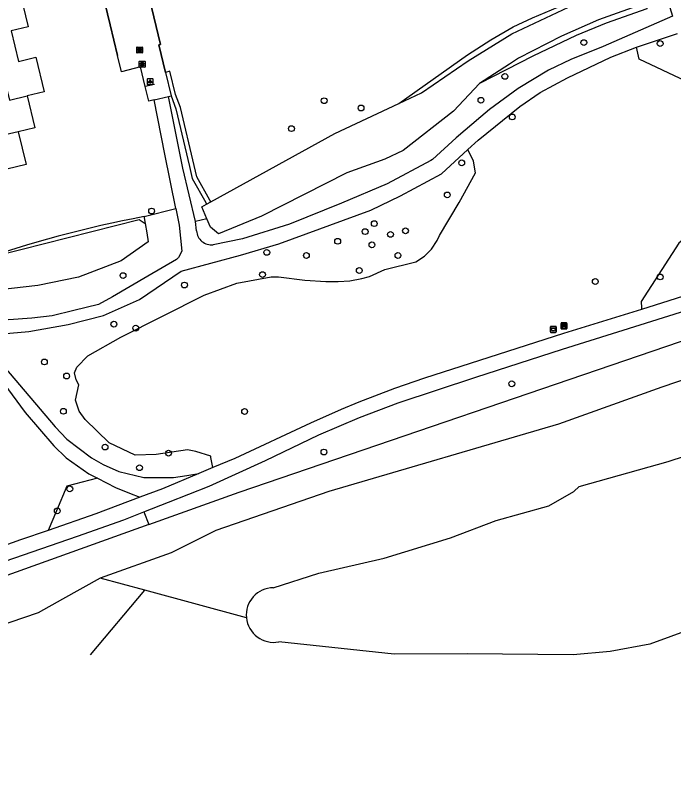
# Model space of a CAD drawing. Extents: x 158038 to 159242, y 380133 to 381214.
# Drawn here: x 159022.4 to 159133.2, y 380354.3 to 380485.7 of the extents above; entities that cross this region are included whole.
import ezdxf

# ---------------------------------------------------------------- set-up
doc = ezdxf.new("R2010")
doc.units = 0
for name, color, linetype in [('IMGEO_Afvalbak', 7, 'Continuous'), ('IMGEO_Bank', 7, 'Continuous'), ('IMGEO_Boom', 7, 'Continuous'), ('IMGEO_Erf', 7, 'Continuous'), ('IMGEO_Fietspad_gesloten', 7, 'Continuous'), ('IMGEO_Grasland_overig', 7, 'Continuous'), ('IMGEO_Groenvoorziening', 7, 'Continuous'), ('IMGEO_Haag', 7, 'Continuous'), ('IMGEO_Hek', 7, 'Continuous'), ('IMGEO_Kolk', 7, 'Continuous'), ('IMGEO_Lichtpunt', 7, 'Continuous'), ('IMGEO_Muur', 7, 'Continuous'), ('IMGEO_Pand', 7, 'Continuous'), ('IMGEO_Rijbaan_lokaal_open', 7, 'Continuous'), ('IMGEO_Rioolput', 7, 'Continuous'), ('IMGEO_Voetpad_halfverhard', 7, 'Continuous'), ('IMGEO_Waterloop', 7, 'Continuous')]:
    doc.layers.add(name, color=color, linetype=linetype)

msp = doc.modelspace()

# ---------------------------------------------------------------- linework, layer by layer
at = {"layer": 'IMGEO_Afvalbak'}
for p, q in [((159112.47, 380432.46), (159112.47, 380433.26)), ((159112.47, 380433.26), (159112.47, 380432.46)), ((159112.57, 380433.36), (159113.36, 380433.36)), ((159113.36, 380433.36), (159112.57, 380433.36)), ((159113.46, 380433.26), (159113.46, 380432.46)), ((159113.46, 380432.46), (159113.46, 380433.26)), ((159113.36, 380432.36), (159112.57, 380432.36)), ((159112.57, 380432.36), (159113.36, 380432.36))]:
    msp.add_line(p, q, dxfattribs=at)
msp.add_lwpolyline([(159112.61, 380433.07), (159113.31, 380433.07), (159113.16, 380432.6), (159112.76, 380432.6), (159112.61, 380433.07)], dxfattribs=at)
for centre, start, end in [((159112.57, 380433.26), 90, 180), ((159112.57, 380433.26), 90, 180), ((159113.36, 380433.26), 0, 90), ((159113.36, 380433.26), 360, 90), ((159112.57, 380432.46), 180, 270), ((159112.57, 380432.46), 180, 270), ((159113.36, 380432.46), 270, 0), ((159113.36, 380432.46), 270, 0)]:
    msp.add_arc(centre, 0.1, start, end, dxfattribs=at)
at = {"layer": 'IMGEO_Bank'}
for p, q in [((159114.27, 380433.02), (159114.27, 380433.86)), ((159114.27, 380433.86), (159114.27, 380433.02)), ((159114.34, 380433.94), (159115.18, 380433.94)), ((159115.18, 380433.94), (159114.34, 380433.94)), ((159115.19, 380432.94), (159114.35, 380432.94)), ((159114.35, 380432.94), (159115.19, 380432.94)), ((159114.96, 380433.34), (159114.57, 380433.34)), ((159114.58, 380433.45), (159114.58, 380433.56)), ((159114.62, 380433.56), (159114.62, 380433.45)), ((159114.91, 380433.56), (159114.63, 380433.56)), ((159114.63, 380433.44), (159114.91, 380433.44)), ((159114.91, 380433.45), (159114.91, 380433.56)), ((159114.96, 380433.56), (159114.96, 380433.45)), ((159115.27, 380433.87), (159115.27, 380433.03)), ((159115.27, 380433.03), (159115.27, 380433.87))]:
    msp.add_line(p, q, dxfattribs=at)
for points in [[(159114.51, 380433.34), (159114.37, 380433.34), (159114.48, 380433.44), (159114.57, 380433.44)], [(159114.57, 380433.56), (159114.48, 380433.56), (159114.48, 380433.72), (159115.05, 380433.72), (159115.05, 380433.56), (159114.96, 380433.56)], [(159114.56, 380433.34), (159114.56, 380433.13), (159114.52, 380433.13), (159114.52, 380433.34)], [(159114.96, 380433.44), (159115.05, 380433.44), (159115.16, 380433.34), (159115.02, 380433.34)], [(159115.01, 380433.34), (159115.01, 380433.13), (159114.97, 380433.13), (159114.97, 380433.34)]]:
    msp.add_lwpolyline(points, dxfattribs=at)
for centre, radius, start, end in [((159114.35, 380433.87), 0.0779, 92.4484, 184.2845), ((159114.35, 380433.87), 0.0779, 92.4484, 184.2845), ((159114.35, 380433.02), 0.0779, 182.4484, 274.2845), ((159114.35, 380433.02), 0.0779, 182.4484, 274.2845), ((159114.51, 380433.33), 0.00671, 2.8957, 87.1043), ((159114.57, 380433.33), 0.00671, 92.8957, 177.1043), ((159114.57, 380433.56), 0.00671, 2.8957, 87.1043), ((159114.57, 380433.45), 0.00671, 272.8957, 357.1043), ((159114.63, 380433.56), 0.00671, 92.8957, 177.1043), ((159114.63, 380433.45), 0.00671, 182.8957, 267.1043), ((159114.91, 380433.56), 0.00671, 2.8957, 87.1043), ((159114.91, 380433.45), 0.00671, 272.8957, 357.1043), ((159114.96, 380433.56), 0.00671, 92.8957, 177.1043), ((159114.96, 380433.45), 0.00671, 182.8957, 267.1043), ((159114.96, 380433.33), 0.00671, 2.8957, 87.1043), ((159115.02, 380433.33), 0.00671, 92.8957, 177.1043), ((159115.19, 380433.87), 0.0779, 2.4484, 94.2845), ((159115.19, 380433.87), 0.0779, 2.4484, 94.2845), ((159115.19, 380433.02), 0.0779, 272.4484, 4.2845), ((159115.19, 380433.02), 0.0779, 272.4484, 4.2845)]:
    msp.add_arc(centre, radius, start, end, dxfattribs=at)
at = {"layer": 'IMGEO_Boom'}
for centre in [(159118.11, 380481.13), (159130.97, 380480.97), (159104.81, 380475.44), (159074.36, 380471.35), (159100.78, 380471.42), (159080.58, 380470.12), (159106.05, 380468.61), (159068.85, 380466.65), (159097.53, 380460.88), (159095.1, 380455.49), (159045.3, 380452.78), (159082.8, 380450.66), (159081.26, 380449.31), (159085.54, 380448.84), (159088.07, 380449.44), (159076.64, 380447.68), (159082.41, 380447.08), (159064.7, 380445.81), (159071.37, 380445.29), (159086.79, 380445.3), (159040.48, 380441.91), (159063.98, 380442.08), (159080.28, 380442.76), (159130.97, 380441.68), (159050.83, 380440.32), (159120.04, 380440.91), (159038.94, 380433.73), (159042.62, 380433.07), (159027.24, 380427.37), (159030.98, 380425.01), (159105.97, 380423.7), (159030.43, 380419.07), (159060.97, 380419.03), (159037.45, 380413.05), (159048.14, 380412.02), (159074.33, 380412.21), (159043.25, 380409.57), (159031.51, 380406.01), (159029.4, 380402.3)]:
    msp.add_circle(centre, 0.489, dxfattribs=at)
at = {"layer": 'IMGEO_Erf'}
msp.add_lwpolyline([(159086.93, 380470.9), (159098.53, 380479.07), (159102.46, 380481.6), (159106.22, 380483.78), (159109.44, 380485.29), (159119.04, 380489.41), (159121.22, 380490.14), (159126.95, 380492.08), (159127.38, 380491.33)], dxfattribs=at)
msp.add_arc((159081.32, 380254.96), 200.38, 100.7267, 109.2153, dxfattribs=at)
at = {"layer": 'IMGEO_Fietspad_gesloten'}
for points in [[(159043.97, 380402.14), (159048.14, 380403.79), (159055.01, 380406.49), (159064.5, 380410.79), (159073.49, 380415.09), (159080.29, 380418.02), (159086.84, 380420.52), (159099.91, 380424.83), (159114.49, 380429.51), (159127.57, 380433.62), (159143.16, 380438.51), (159156.81, 380442.78), (159169.96, 380446.82), (159181.38, 380449.96), (159191.13, 380452.93), (159198.73, 380455.5), (159202.93, 380457.16), (159207.75, 380459.59), (159208.43, 380459.97)], [(159143.06, 380441.05), (159130.12, 380436.95), (159127.81, 380436.23)], [(159127.81, 380436.23), (159114.68, 380432.15), (159100.53, 380427.61), (159091.24, 380424.63), (159086.2, 380422.88), (159080.19, 380420.6), (159077.23, 380419.35), (159072.06, 380417.05), (159059.3, 380411.15), (159055.62, 380409.6)], [(159055.62, 380409.6), (159053.24, 380408.6)], [(159053.24, 380408.6), (159047.15, 380406.04), (159043.34, 380404.59)], [(159043.34, 380404.59), (159035.92, 380401.79), (159027.88, 380399.03)], [(158959.14, 380352.45), (158963.51, 380357.5), (158968.39, 380362.75), (158973.16, 380366.85), (158980.55, 380372.38), (158989.58, 380378.54), (158997.98, 380383.57), (159002.8, 380386.25), (159007.61, 380388.58), (159012, 380390.62), (159016.47, 380392.39), (159020.61, 380393.85), (159032.83, 380398.05), (159040.6, 380400.81), (159043.97, 380402.14)], [(159027.88, 380399.03), (159023.22, 380397.43), (159015.98, 380394.83), (159010.88, 380392.82), (159004.55, 380389.85), (158999.81, 380387.44), (158993.71, 380383.93), (158987.69, 380380.14), (158982.35, 380376.57), (158976.2, 380372.24), (158972.21, 380369.16), (158970.42, 380367.72), (158969.01, 380366.58), (158966.37, 380364.13), (158962.1, 380359.67), (158962.02, 380359.57), (158958.68, 380355.68), (158951.06, 380346.64), (158947.68, 380342.79), (158946.87, 380341.87), (158941.28, 380335.37), (158935.64, 380328.98)]]:
    msp.add_lwpolyline(points, dxfattribs=at)
at = {"layer": 'IMGEO_Grasland_overig'}
msp.add_lwpolyline([(159054.6, 380451.49), (159052.68, 380451.04)], dxfattribs=at)
at = {"layer": 'IMGEO_Groenvoorziening'}
for points in [[(159128.59, 380487.81), (159128.71, 380486.81), (159121.86, 380484.4), (159116.8, 380482.33), (159109.51, 380478.84), (159100.54, 380474.26)], [(159145.54, 380472.81), (159144.1, 380470.48), (159127.43, 380478.36), (159127, 380480.36)], [(159055.62, 380409.6), (159055.3, 380411.28), (159055.26, 380411.49), (159052.72, 380412.31), (159051.35, 380412.59), (159046.07, 380411.8), (159042.52, 380411.66), (159038.12, 380413.78), (159034.1, 380417.67), (159033.08, 380419.11), (159032.48, 380420.95), (159033.04, 380423.53), (159032.6, 380424.36), (159032.3, 380425.52), (159032.71, 380426.5), (159034.56, 380428.38), (159040.1, 380431.54), (159054.15, 380438.59), (159059.66, 380440.64), (159065.42, 380441.73), (159066.68, 380441.72), (159071.12, 380441.16), (159074.67, 380440.94), (159076.7, 380440.89), (159078.71, 380441.05), (159080.71, 380441.42), (159082.01, 380441.78), (159084.57, 380442.95), (159089.8, 380444.23), (159091.25, 380445.16), (159092.47, 380446.38), (159093.4, 380447.83), (159093.77, 380448.65), (159097.11, 380454.22), (159099.88, 380459.19), (159099.5, 380461.15), (159098.57, 380463.13)], [(159143.06, 380441.05), (159143.39, 380441.88), (159148.12, 380453.9), (159148.24, 380454.48), (159148.05, 380455.05), (159147.61, 380455.44), (159146.99, 380455.56), (159146.27, 380455.21), (159142.15, 380454.17), (159134.12, 380447.35), (159127.74, 380437.56), (159127.8, 380436.51), (159127.81, 380436.23)], [(159044.03, 380451.83), (159049.36, 380453.21)], [(159044.03, 380451.83), (159044.06, 380451.66), (159044.21, 380450.7)], [(159044.84, 380400.02), (159060.03, 380405.47), (159136.68, 380431.63), (159177.37, 380444.85), (159178.59, 380445.12)], [(159036.16, 380407.8), (159030.99, 380406.45), (159029.25, 380402.29), (159027.88, 380399.03)], [(159043.97, 380402.14), (159044.84, 380400.02)], [(159044.84, 380400.02), (159014.45, 380389.11), (159007.48, 380386.3), (159000, 380382.71), (158995.56, 380380.23), (158992.66, 380378.43), (158986.77, 380374.25), (158982.46, 380370.83), (158975.52, 380364.84), (158971.07, 380360.5), (158962.56, 380351.51), (158962.26, 380351.14)]]:
    msp.add_lwpolyline(points, dxfattribs=at)
at = {"layer": 'IMGEO_Haag'}
for points in [[(159055.26, 380454.34), (159055.11, 380454.6), (159052.9, 380458.56), (159052.45, 380460.45), (159050.14, 380470.19), (159049.34, 380472.4), (159048.39, 380476.31), (159047.61, 380476.12)], [(159048.57, 380472.17), (159049.38, 380469.96), (159051.67, 380460.27), (159052.14, 380458.27), (159054.42, 380454.21), (159054.57, 380453.95)]]:
    msp.add_lwpolyline(points, dxfattribs=at)
at = {"layer": 'IMGEO_Hek'}
for points in [[(159033.61, 380503.56), (159038.33, 380484.12)], [(159044.93, 380488.53), (159046.79, 380480.81), (159046.5, 380480.74), (159047.61, 380476.12)], [(159045.79, 380474.05), (159044.23, 380473.75)]]:
    msp.add_lwpolyline(points, dxfattribs=at)
at = {"layer": 'IMGEO_Kolk'}
for p, q in [((159042.78, 380479.45), (159042.78, 380480.31)), ((159042.85, 380480.38), (159043.7, 380480.38)), ((159043.78, 380480.31), (159043.78, 380479.45)), ((159043.7, 380479.38), (159042.85, 380479.38)), ((159043.26, 380480.16), (159043.29, 380480.16)), ((159043.29, 380479.6), (159043.26, 380479.6))]:
    msp.add_line(p, q, dxfattribs=at)
for points in [[(159042.78, 380479.45), (159042.78, 380480.31)], [(159042.85, 380480.38), (159043.7, 380480.38)], [(159043.78, 380480.31), (159043.78, 380479.45)], [(159043.7, 380479.38), (159042.85, 380479.38)], [(159043.1, 380480.08), (159043.22, 380480.08), (159043.22, 380479.93), (159043.35, 380480.08), (159043.51, 380480.08), (159043.37, 380479.93), (159043.52, 380479.68), (159043.37, 380479.68), (159043.28, 380479.84), (159043.22, 380479.78), (159043.22, 380479.68), (159043.1, 380479.68), (159043.1, 380480.08)]]:
    msp.add_lwpolyline(points, dxfattribs=at)
for centre, start, end in [((159042.85, 380480.3), 91.552, 178.448), ((159042.85, 380480.3), 91.552, 178.448), ((159043.7, 380480.3), 1.552, 88.448), ((159043.7, 380480.3), 1.552, 88.448), ((159042.85, 380479.46), 181.552, 268.448), ((159042.85, 380479.46), 181.552, 268.448), ((159043.7, 380479.46), 271.552, 358.448), ((159043.7, 380479.46), 271.552, 358.448)]:
    msp.add_arc(centre, 0.0765, start, end, dxfattribs=at)
for centre, major_axis, ratio, start_param, end_param in [((159043.26, 380479.88), (-0.387, 0.002), 0.722429, 4.712389, 7.853982), ((159043.29, 380479.88), (-0.39, 0.002), 0.717154, 1.570796, 4.712389)]:
    msp.add_ellipse(centre, major_axis=major_axis, ratio=ratio, start_param=start_param, end_param=end_param, dxfattribs=at)
at = {"layer": 'IMGEO_Lichtpunt'}
for p, q in [((159044.55, 380474.96), (159044.55, 380474.15)), ((159044.55, 380474.96), (159044.55, 380474.15)), ((159045.46, 380475.05), (159044.65, 380475.05)), ((159045.46, 380475.05), (159044.65, 380475.05)), ((159045.55, 380474.15), (159045.55, 380474.96)), ((159045.55, 380474.15), (159045.55, 380474.96)), ((159044.65, 380474.05), (159045.46, 380474.05)), ((159044.65, 380474.05), (159045.46, 380474.05))]:
    msp.add_line(p, q, dxfattribs=at)
for points in [[(159044.93, 380474.62), (159044.97, 380474.59), (159044.78, 380474.33), (159044.74, 380474.36), (159044.93, 380474.62)], [(159045.03, 380474.57), (159045.08, 380474.57), (159045.08, 380474.25), (159045.03, 380474.25), (159045.03, 380474.57)], [(159045.14, 380474.59), (159045.18, 380474.62), (159045.37, 380474.36), (159045.33, 380474.33), (159045.14, 380474.59)]]:
    msp.add_lwpolyline(points, dxfattribs=at)
msp.add_circle((159045.05, 380474.75), 0.0994, dxfattribs=at)
for centre, start, end in [((159044.65, 380474.96), 90, 180), ((159044.65, 380474.96), 90, 180), ((159045.46, 380474.96), 0, 90), ((159045.46, 380474.96), 0, 90), ((159044.65, 380474.15), 180, 270), ((159044.65, 380474.15), 180, 270), ((159045.46, 380474.15), 270, 0), ((159045.46, 380474.15), 270, 360)]:
    msp.add_arc(centre, 0.0946, start, end, dxfattribs=at)
at = {"layer": 'IMGEO_Muur'}
msp.add_lwpolyline([(159038.33, 380484.12), (159039.55, 380478.96)], dxfattribs=at)
at = {"layer": 'IMGEO_Pand'}
for points in [[(159020.21, 380488.91), (159023.12, 380489.6), (159024.49, 380483.8), (159021.64, 380483.12), (159022.25, 380480.53)], [(159022.25, 380480.53), (159022.86, 380477.96), (159025.8, 380478.66), (159027.18, 380472.84), (159024.35, 380472.17)], [(159017.59, 380473.78), (159020.61, 380474.49), (159021.33, 380471.45), (159024.35, 380472.17)], [(159024.35, 380472.17), (159025.62, 380466.79), (159022.83, 380466.13)], [(159022.83, 380466.13), (159019.88, 380465.43), (159019.15, 380468.47), (159016.2, 380467.77)], [(159022.83, 380466.13), (159024.14, 380460.59), (159014.11, 380458.22), (159013.39, 380461.25), (159014.7, 380461.56), (159013.38, 380467.1), (159016.2, 380467.77)]]:
    msp.add_lwpolyline(points, dxfattribs=at)
at = {"layer": 'IMGEO_Rijbaan_lokaal_open'}
for points in [[(159045.71, 380471.48), (159044.84, 380471.27), (159044.23, 380473.75), (159043.43, 380477.03), (159040.2, 380476.23), (159039.55, 380478.96), (159038.33, 380484.12), (159033.61, 380503.56)], [(159047.61, 380476.12), (159046.5, 380480.74), (159046.79, 380480.81), (159044.93, 380488.53), (159045.16, 380488.59)], [(159047.61, 380476.12), (159048.57, 380472.17)], [(159045.71, 380471.48), (159048.13, 380472.06)], [(159048.13, 380472.06), (159048.57, 380472.17)]]:
    msp.add_lwpolyline(points, dxfattribs=at)
at = {"layer": 'IMGEO_Rioolput'}
for p, q in [((159043.21, 380477.07), (159043.21, 380477.92)), ((159043.28, 380477.99), (159044.14, 380477.99)), ((159043.7, 380477.77), (159043.72, 380477.77)), ((159044.21, 380477.92), (159044.21, 380477.07)), ((159044.14, 380476.99), (159043.28, 380476.99)), ((159043.72, 380477.21), (159043.69, 380477.21))]:
    msp.add_line(p, q, dxfattribs=at)
for points in [[(159043.21, 380477.07), (159043.21, 380477.92)], [(159043.28, 380477.99), (159044.14, 380477.99)], [(159043.8, 380477.69), (159043.54, 380477.69), (159043.54, 380477.29)], [(159043.72, 380477.61), (159043.67, 380477.61), (159043.67, 380477.53)], [(159044.21, 380477.92), (159044.21, 380477.07)], [(159044.14, 380476.99), (159043.28, 380476.99)], [(159043.54, 380477.29), (159043.67, 380477.29), (159043.67, 380477.46), (159043.68, 380477.46)], [(159043.67, 380477.53), (159043.72, 380477.53)], [(159043.73, 380477.43), (159043.8, 380477.29), (159043.94, 380477.29), (159043.87, 380477.42)]]:
    msp.add_lwpolyline(points, dxfattribs=at)
for centre, radius, start, end in [((159043.28, 380477.92), 0.0765, 91.552, 178.448), ((159043.28, 380477.92), 0.0765, 91.552, 178.448), ((159043.73, 380477.52), 0.0964, 77.0061, 93.1865), ((159043.74, 380477.57), 0.0378, 276.6634, 79.6772), ((159043.8, 380477.58), 0.109, 350.3612, 89.416), ((159044.13, 380477.92), 0.0765, 1.552, 88.448), ((159044.13, 380477.92), 0.0765, 1.552, 88.448), ((159043.28, 380477.07), 0.0765, 181.552, 268.448), ((159043.28, 380477.07), 0.0765, 181.552, 268.448), ((159043.68, 380477.4), 0.0533, 26.0293, 88.6989), ((159043.71, 380477.72), 0.19, 274.7715, 282.9687), ((159043.79, 380477.58), 0.112, 277.5842, 350.9817), ((159043.78, 380477.37), 0.108, 29.5134, 73.7905), ((159044.13, 380477.07), 0.0765, 271.552, 358.448), ((159044.13, 380477.07), 0.0765, 271.552, 358.448)]:
    msp.add_arc(centre, radius, start, end, dxfattribs=at)
for centre, major_axis, ratio, start_param, end_param in [((159043.7, 380477.49), (-0.387, 0.002), 0.722429, 4.712389, 7.853982), ((159043.72, 380477.49), (-0.39, 0.002), 0.717154, 1.570796, 4.712389)]:
    msp.add_ellipse(centre, major_axis=major_axis, ratio=ratio, start_param=start_param, end_param=end_param, dxfattribs=at)
at = {"layer": 'IMGEO_Voetpad_halfverhard'}
for points in [[(159131.6, 380490.4), (159133.04, 380485.57), (159121.39, 380480.46), (159115.9, 380478.29), (159112.14, 380476.47), (159107.04, 380473.39), (159102.22, 380469.86), (159100.74, 380468.63), (159096.6, 380465.11), (159092.59, 380461.44), (159092.31, 380461.28), (159084.96, 380457.36), (159077.3, 380454.12), (159068.54, 380450.58), (159060.62, 380448.12), (159055.68, 380447.09)], [(159127, 380480.36), (159133.9, 380482.66)], [(159098.57, 380463.13), (159100.3, 380464.71), (159107.31, 380470.35), (159110.77, 380472.75), (159115.36, 380475.2), (159122.66, 380478.65), (159127, 380480.36)], [(159049.36, 380453.21), (159047.54, 380462.34), (159045.71, 380471.48)], [(159052.68, 380451.04), (159050.56, 380460.01), (159048.59, 380469.8), (159048.13, 380472.06)], [(159018.14, 380431.92), (159024.62, 380432.51), (159031.23, 380433.7), (159037.18, 380435.18), (159043.26, 380437.89), (159050.27, 380442.64), (159060.28, 380445.33), (159066.73, 380447.26), (159082.2, 380452.92), (159087.21, 380455.34), (159094.11, 380459.05), (159098.57, 380463.13)], [(159049.36, 380453.21), (159049.93, 380450.39), (159050.4, 380446.05), (159049.82, 380444.96), (159049.51, 380444.61), (159044.66, 380441.81), (159038.68, 380438.35), (159036.33, 380437.06), (159032.22, 380436.05), (159028.57, 380435.15), (159025.14, 380434.72), (159021.27, 380434.44), (159017.12, 380434.73)], [(159052.88, 380449.42), (159052.68, 380451.04)], [(159018.14, 380431.92), (159018.25, 380430.41), (159018.61, 380429.28), (159020.5, 380426.48), (159029.05, 380416.48), (159031.04, 380414.4), (159035.16, 380411.21), (159037.15, 380410.1), (159039.77, 380408.94), (159043.99, 380407.94), (159048.99, 380407.91), (159051.24, 380408.27), (159053.24, 380408.6)], [(159014.55, 380429.79), (159014.61, 380429.76), (159015.41, 380429.31), (159016.17, 380428.79), (159016.88, 380428.2), (159017.53, 380427.56), (159024.01, 380418.89), (159028.83, 380413.25), (159030.9, 380411.21), (159034.71, 380408.55), (159036.16, 380407.8)], [(159036.16, 380407.8), (159039.19, 380406.23), (159041.58, 380405.29), (159043.34, 380404.59)]]:
    msp.add_lwpolyline(points, dxfattribs=at)
msp.add_arc((159055.4, 380449.61), 2.53, 184.24, 276.35, dxfattribs=at)
at = {"layer": 'IMGEO_Waterloop'}
for points in [[(159086.93, 380470.9), (159090.74, 380472.69), (159098.63, 380478.07), (159105.99, 380482.61), (159115.51, 380487.09), (159122.86, 380489.84), (159127.38, 380491.33)], [(159128.59, 380487.81), (159120.56, 380484.97), (159114.33, 380482.23), (159107.11, 380478.48), (159105.56, 380477.48), (159100.54, 380474.26)], [(159100.54, 380474.26), (159096.14, 380469.61), (159087.66, 380462.94), (159084.59, 380461.48), (159078.17, 380459.21), (159063.81, 380451.93), (159056.57, 380448.93), (159055.23, 380450.05), (159054.6, 380451.49)], [(159055.26, 380454.34), (159076.16, 380465.81), (159086.93, 380470.9)], [(159054.6, 380451.49), (159054.02, 380452.8), (159053.77, 380453.51), (159054.57, 380453.95)], [(159054.57, 380453.95), (159055.26, 380454.34)], [(159015.72, 380443.18), (159019.24, 380445.28), (159043.19, 380451.34), (159044.21, 380450.7)], [(159044.21, 380450.7), (159044.47, 380449.11), (159044.73, 380447.57), (159040.15, 380444.38), (159032.99, 380441.66), (159026.15, 380440.26), (159017.18, 380439.23), (159016.55, 380440.76), (159016.11, 380442.03), (159015.72, 380443.18)], [(159174.68, 380438.47), (159171.29, 380437.23), (159152.01, 380430.18), (159131.27, 380423.11), (159113.83, 380416.89), (159075.17, 380405.58), (159056.09, 380399.02), (159048.6, 380395.27), (159036.61, 380391)], [(159065.79, 380389.38), (159073.49, 380391.81), (159084.49, 380394.35), (159095.67, 380397.75), (159103.35, 380400.67), (159112.23, 380403.18), (159116.41, 380405.55), (159117.31, 380406.41), (159132.3, 380410.64), (159141.39, 380413.6), (159146.48, 380416.47), (159154.41, 380418.4)], [(159160.06, 380413.73), (159159.32, 380412.46), (159150.24, 380398.33), (159136.31, 380382.45), (159129.24, 380379.85), (159122.55, 380378.65), (159116.32, 380378.1), (159098.44, 380378.24), (159086.15, 380378.19), (159066.72, 380380.27)], [(159036.61, 380391), (159030.28, 380387.42), (159026.18, 380385.17), (159019.03, 380382.74), (159011.1, 380379.95), (159004.2, 380376.75), (158997.39, 380372.23), (158982.93, 380361.51), (158973.65, 380354.35), (158967.64, 380349.55), (158960.25, 380342.02), (158954.74, 380334.33)], [(159044.15, 380388.95), (159036.61, 380391)], [(159034.99, 380378.06), (159044.15, 380388.95)], [(159061.27, 380384.32), (159044.15, 380388.95)]]:
    msp.add_lwpolyline(points, dxfattribs=at)
for centre, start, end in [((159065.84, 380384.78), 90.6472, 185.8038), ((159065.85, 380384.78), 185.7861, 280.93)]:
    msp.add_arc(centre, 4.6, start, end, dxfattribs=at)

doc.saveas('drawing.dxf')
